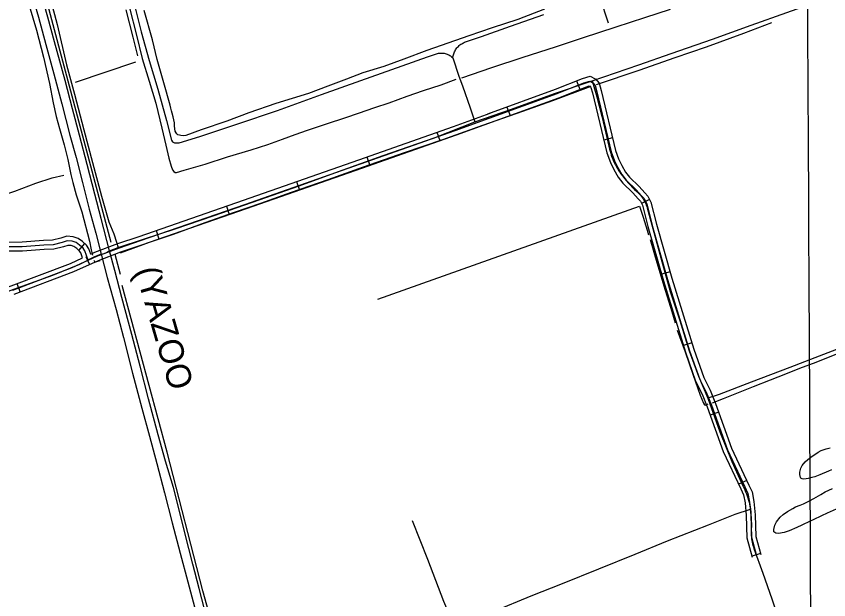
# Model space of a CAD drawing. Extents: x 3419139 to 3457078, y 540382 to 565875.
# Drawn here: x 3441661 to 3444391, y 555835 to 557794 of the extents above; entities that cross this region are included whole.
import ezdxf

# ---------------------------------------------------------------- set-up
doc = ezdxf.new("R2010")
doc.units = 0
for name, color, linetype in [('V-DTCH-CNTR', 7, 'Continuous'), ('V-GRID-MAJR', 7, 'Continuous'), ('V-RAIL-IDEN', 7, 'Continuous'), ('V-RAIL-TRAK', 7, 'Continuous'), ('V-ROAD-CNTR', 7, 'Continuous'), ('V-SITE-VEGE', 7, 'Continuous'), ('V-TOPO-SHOR', 7, 'Continuous')]:
    doc.layers.add(name, color=color, linetype=linetype)

msp = doc.modelspace()

# ---------------------------------------------------------------- linework, layer by layer
at = {"layer": 'V-DTCH-CNTR'}
msp.add_line((3443618.1, 557870.1), (3443650.5, 557772.2), dxfattribs=at)
for points in [[(3441777.6, 557845.8), (3441799.2, 557766.4), (3441829.9, 557631.8), (3441857.3, 557532.3), (3441888.3, 557413.2), (3441917.3, 557303.7), (3441947.7, 557190), (3441972.4, 557104.3), (3441989.3, 557063.9), (3441997.7, 557035.6), (3442003.5, 557017.4)], [(3441946.7, 556995.6), (3441960, 556999.1), (3441975.2, 557006.5), (3442003.5, 557017.4), (3442089.5, 557045.4), (3442195.6, 557080.7), (3442323, 557124.5), (3442454.7, 557169.7), (3442611.9, 557224.7), (3442744.2, 557273.3), (3442894.7, 557326.7), (3443068.6, 557387.4), (3443201.7, 557439.5), (3443325.8, 557482.9), (3443470.2, 557534.6), (3443596.8, 557577.9), (3443753.3, 557630.8), (3443861.8, 557669.1), (3444000.5, 557717.4), (3444130, 557764.5), (3444250.4, 557807.1), (3444376.9, 557852.4)], [(3442029.1, 557816.5), (3442052.9, 557724.4), (3442068.8, 557661.8)], [(3442057.8, 557836.5), (3442081.3, 557742), (3442108.4, 557645.9), (3442136.8, 557549.5), (3442166, 557444.6), (3442183.2, 557377.8), (3442185.9, 557372.6), (3442193.2, 557369.2), (3442208.7, 557369.2), (3442277.7, 557390.3), (3442406.3, 557433.4), (3442539.5, 557478.1), (3442686.6, 557531.8), (3442819.5, 557579.2), (3442958.2, 557628.4), (3443043, 557657.7), (3443070.1, 557667), (3443073.2, 557668.2), (3443076.3, 557669.2), (3443079.6, 557669.9), (3443082.8, 557670.5), (3443086.1, 557670.8), (3443089.4, 557671), (3443092.7, 557670.9), (3443096, 557670.6), (3443099.3, 557670.1), (3443102.5, 557669.4), (3443105.7, 557668.5), (3443108.8, 557667.4), (3443111.8, 557666.1), (3443114.8, 557664.6), (3443117.6, 557662.9), (3443120.4, 557661), (3443123, 557659), (3443125.4, 557656.8), (3443127.8, 557654.5), (3443128.3, 557658.1), (3443129, 557661.7), (3443129.9, 557665.2), (3443131.1, 557668.7), (3443132.4, 557672.1), (3443133.9, 557675.4), (3443135.6, 557678.7), (3443137.5, 557681.8), (3443139.5, 557684.8), (3443141.7, 557687.8), (3443144.1, 557690.5), (3443146.7, 557693.2), (3443149.3, 557695.7), (3443152.1, 557698), (3443155.1, 557700.2), (3443158.1, 557702.2), (3443161.3, 557704), (3443164.6, 557705.7), (3443167.9, 557707.2), (3443171.3, 557708.4), (3443224.9, 557726.8), (3443322.2, 557760.9), (3443434.1, 557800.2)], [(3443127.8, 557654.5), (3443148.9, 557593), (3443161, 557560.8), (3443186, 557487.2), (3443201.7, 557439.5)], [(3446815.2, 557599.5), (3446797.2, 557589.6), (3446777.3, 557579), (3446698.4, 557544.7), (3446514.6, 557476.8), (3446380.5, 557424.6), (3446206.2, 557360.7), (3446051, 557301), (3445867.7, 557230.8), (3445767.2, 557193.6), (3445740.6, 557184.2), (3445713.2, 557174.3), (3445676.9, 557161.3), (3445526, 557099.7), (3445321.9, 557023.5), (3445154.6, 556961.5), (3444947.8, 556881.7), (3444741, 556800.8), (3444498.7, 556706.9), (3444344.3, 556646.8)], [(3443596.8, 557577.9), (3443612.5, 557523.5), (3443628.4, 557458.8), (3443646.2, 557382.6), (3443654.9, 557348.3), (3443656.6, 557341.4), (3443658.5, 557334.5), (3443660.6, 557327.8), (3443662.9, 557321.1), (3443665.4, 557314.4), (3443668.1, 557307.9), (3443671.1, 557301.4), (3443674.2, 557295.1), (3443677.6, 557288.8), (3443681.2, 557282.7), (3443684.9, 557276.7), (3443688.8, 557270.8), (3443693, 557265), (3443698.9, 557257.1), (3443705.1, 557249.3), (3443711.5, 557241.7), (3443718, 557234.2), (3443724.7, 557226.9), (3443731.6, 557219.7), (3443738.6, 557212.7), (3443745.9, 557205.9), (3443753.2, 557199.3), (3443756.5, 557195.9), (3443759.6, 557192.4), (3443762.5, 557188.8), (3443765.3, 557185), (3443767.9, 557181.2), (3443770.3, 557177.2), (3443772.5, 557173), (3443774.6, 557168.8), (3443776.4, 557164.6), (3443778.1, 557160.2), (3443779.5, 557155.7), (3443780.7, 557151.2), (3443803.6, 557069.2), (3443830.1, 556971.1), (3443858.7, 556870.2), (3443890.4, 556772.7), (3443922.3, 556670.9), (3443953.4, 556585.2), (3443984.5, 556511.4), (3444025.5, 556399.3), (3444065.7, 556299.3), (3444102.2, 556216.9), (3444105.6, 556210.5), (3444108.8, 556203.9), (3444111.8, 556197.3), (3444114.6, 556190.5), (3444117.2, 556183.7), (3444119.5, 556176.8), (3444121.6, 556169.8), (3444123.5, 556162.8), (3444125.2, 556155.7), (3444126.6, 556148.5), (3444127.9, 556139), (3444129, 556129.3)], [(3441946.7, 556995.6), (3441922.1, 556985.3), (3441873.4, 556960.8), (3441783.1, 556923.9), (3441664.8, 556881.1), (3441551.4, 556839.4), (3441423.7, 556794.4), (3441312.1, 556754.6), (3441217.8, 556723.2), (3441199, 556718.1), (3441183.8, 556716.3), (3441163.6, 556719.9)], [(3444344.3, 556646.8), (3444260.4, 556614.6), (3444130, 556565.1), (3444023.1, 556524.6), (3443984.5, 556511.4)], [(3443267.5, 555797), (3443391.2, 555847.7), (3443496.3, 555890), (3443618.8, 555939.2), (3443740.3, 555987.8), (3443849.4, 556032.4), (3443987.7, 556086.5), (3444077, 556122.7), (3444127.9, 556139)], [(3444129, 556129.3), (3444129.9, 556119.7), (3444130.5, 556110.1), (3444130.9, 556100.4), (3444131.1, 556090.7), (3444131.1, 556081), (3444130.9, 556071.4), (3444130.4, 556061.7), (3444130.4, 556056.1), (3444130.6, 556050.6), (3444131.1, 556045), (3444131.7, 556039.5), (3444132.5, 556033.9), (3444133.6, 556028.5), (3444134.8, 556023), (3444136.2, 556017.6), (3444137.8, 556012.3), (3444139.7, 556007), (3444169.5, 555924.4), (3444200.3, 555837.8), (3444229.2, 555751.5)], [(3443134.7, 555743.2), (3443097.9, 555828.8), (3443043.9, 555970.3), (3442993, 556099.6)]]:
    msp.add_lwpolyline(points, dxfattribs=at)
at = {"layer": 'V-GRID-MAJR'}
msp.add_spline([(3444374.2, 545864.2), (3444346.9, 551922.1), (3444319.6, 557983), (3444292.3, 564044), (3444292.3, 564047.1)], degree=3, dxfattribs=at)
at = {"layer": 'V-RAIL-TRAK'}
for points in [[(3441711.8, 557876.8), (3441736.2, 557791.8), (3441761.2, 557699.8), (3441787.3, 557600.8)], [(3442294, 555803.8), (3442276.3, 555872.4), (3442254.7, 555954.9), (3442227.6, 556060.1), (3442209.6, 556132.6), (3442189.2, 556211.5), (3442162.7, 556300.1), (3442138.7, 556388.9), (3442106.2, 556509.4), (3442077.7, 556618.9), (3442050.3, 556726.2), (3442016.7, 556850.3), (3441992.3, 556940.7), (3441975.2, 557006.5), (3441946.4, 557114.8), (3441925.9, 557197), (3441899.8, 557296.8), (3441874.3, 557394.7), (3441850.2, 557483.6), (3441825.6, 557578.8), (3441790.4, 557709), (3441767.9, 557791.5), (3441743.4, 557879.5)], [(3441787.3, 557600.8), (3441814.1, 557500.7), (3441841.7, 557394.7), (3441862.8, 557319.8), (3441883.8, 557235.7), (3441906.7, 557146.7), (3441928.4, 557066.3), (3441946.7, 556995.6), (3441967.4, 556917.2), (3441996.9, 556809.8), (3442021.3, 556715.4), (3442052.5, 556595.5), (3442083.2, 556478.6), (3442109.1, 556384.8), (3442133.4, 556291.9), (3442159.6, 556193.6), (3442185.5, 556093.1), (3442212.2, 555991.1), (3442238.4, 555894.6), (3442260, 555811.4)]]:
    msp.add_lwpolyline(points, dxfattribs=at)
at = {"layer": 'V-ROAD-CNTR'}
for p, q in [((3443543.7, 557577), (3443554.9, 557549.2)), ((3443310.1, 557489.6), (3443320.3, 557461.4)), ((3443075, 557404.9), (3443085, 557376.6)), ((3443664.5, 557385.7), (3443635.3, 557378.7)), ((3442839.2, 557322), (3442849.1, 557293.7)), ((3442603.3, 557239.3), (3442613.2, 557210.9)), ((3442367.3, 557156.8), (3442377.1, 557128.4)), ((3443789.1, 557179.2), (3443762.6, 557165.3)), ((3442131.1, 557075.1), (3442140.9, 557046.7)), ((3441871.7, 557008.3), (3441891.5, 557030.9)), ((3441895.2, 556988.1), (3441907.8, 556960.9)), ((3443858.2, 556936), (3443829.3, 556927.8)), ((3441663.9, 556896.4), (3441674.5, 556868.3)), ((3443931.4, 556697.3), (3443902.8, 556688.5)), ((3444021.5, 556465.2), (3443993.2, 556455.1)), ((3444115.4, 556235.3), (3444088.2, 556222.6)), ((3444162.2, 555989.9), (3444133.3, 555981.8))]:
    msp.add_line(p, q, dxfattribs=at)
for points in [[(3441649.9, 556875.1), (3441849.5, 556950.5), (3441931.7, 556988.4), (3442008.2, 557017), (3442078.7, 557041.1), (3442429.7, 557162.5), (3442817.6, 557298.5), (3443135.7, 557410.3), (3443479, 557535), (3443568.8, 557570.9), (3443588.4, 557576.7), (3443599.1, 557571), (3443605.9, 557562.4), (3443611.8, 557540.8), (3443660.2, 557339.5), (3443671.2, 557309.4), (3443682.7, 557286.5), (3443696.1, 557262.7), (3443710.8, 557243.8), (3443743.7, 557211.9), (3443761.7, 557191.6), (3443770.8, 557181.9), (3443779.8, 557164.9), (3443798.1, 557091.8), (3443849.9, 556910.4), (3443923.8, 556671.2), (3443957.7, 556575), (3443979.4, 556532), (3443997.1, 556488.7), (3444050.8, 556338.8), (3444108.9, 556213.6), (3444119.1, 556192.1), (3444124.6, 556162.2), (3444129.1, 556119.2), (3444131.2, 556044.7), (3444148.7, 555982.3)], [(3443245.7, 557466.2), (3443473.6, 557549), (3443563.9, 557585.1), (3443590.1, 557592.8), (3443606.8, 557583.8)], [(3443607.4, 557584.7), (3443619.5, 557569.3), (3443626.3, 557544.6), (3443674.6, 557343.9), (3443685, 557315.3), (3443695.9, 557293.5), (3443708.6, 557271), (3443722, 557253.9), (3443754.6, 557222.2), (3443772.8, 557201.7), (3443783.1, 557190.7), (3443793.9, 557170.2), (3443812.6, 557095.7), (3443864.2, 556914.7), (3443938, 556675.9), (3443971.5, 556580.9), (3443993.1, 556538.3), (3444011.2, 556494), (3444064.6, 556344.5), (3444122.5, 556220), (3444133.5, 556196.8), (3444139.5, 556164.3), (3444144.1, 556120.2), (3444146.1, 556047), (3444163.2, 555986.4)], [(3441655, 556860.9), (3441855.2, 556936.7), (3441937.5, 556974.6), (3442013.2, 557002.9), (3442083.6, 557026.9), (3442434.6, 557148.3), (3442822.6, 557284.4), (3443140.8, 557396.2), (3443484.3, 557521), (3443573.7, 557556.7), (3443586.7, 557560.6), (3443589.2, 557559.2), (3443592.2, 557555.4), (3443597.3, 557537.1), (3443645.8, 557335.2), (3443657.4, 557303.4), (3443669.4, 557279.5), (3443683.5, 557254.3), (3443699.6, 557233.8), (3443732.9, 557201.5), (3443750.6, 557181.5), (3443758.4, 557173.2), (3443765.7, 557159.5), (3443783.6, 557087.9), (3443835.5, 556906.1), (3443909.6, 556666.5), (3443943.9, 556569.1), (3443965.8, 556525.8), (3443983.1, 556483.3), (3444036.9, 556333.1), (3444095.3, 556207.3), (3444104.7, 556187.5), (3444109.8, 556160), (3444114.1, 556118.2), (3444116.3, 556042.5), (3444134.3, 555978.3)], [(3441911.8, 556995.8), (3441926, 557002.3), (3442003.1, 557031.1), (3442073.9, 557055.3), (3442424.7, 557176.7), (3442812.7, 557312.7), (3443130.7, 557424.4), (3443253.2, 557468.9)], [(3441911.8, 556995.8), (3441905.7, 557012.8), (3441897.4, 557025.7), (3441883.7, 557037.7), (3441869.2, 557048), (3441852.4, 557053.9), (3441830.9, 557055.5), (3441811.6, 557048.9), (3441783.4, 557042), (3441753.1, 557041), (3441681.1, 557035.3), (3441622.7, 557035.1), (3441579.3, 557035.8), (3441531.1, 557028.4), (3441492, 557024.8), (3441424.3, 557001.6), (3441348, 556978.2)], [(3441903.2, 556975.3), (3441892.1, 557006.1), (3441885.9, 557015.9), (3441874.4, 557025.9), (3441862.2, 557034.5), (3441849.3, 557039.1), (3441832.8, 557040.3), (3441815.8, 557034.5), (3441785.5, 557027), (3441754, 557026.1), (3441681.7, 557020.3), (3441622.6, 557020.1), (3441580.3, 557020.8), (3441533, 557013.5), (3441495.1, 557010), (3441428.9, 556987.3), (3441352.4, 556963.8)], [(3441884.4, 556983.2), (3441878.6, 556999.5), (3441874.4, 557006), (3441865.1, 557014.1), (3441855.2, 557021.1), (3441846.2, 557024.3), (3441834.8, 557025.1), (3441820, 557020.1), (3441787.5, 557012.1), (3441754.8, 557011.1), (3441682.3, 557005.3), (3441622.5, 557005.1), (3441581.4, 557005.8), (3441534.8, 556998.6), (3441498.3, 556995.2), (3441433.5, 556973.1), (3441356.8, 556949.5)], [(3441191.6, 556735), (3441395.7, 556804.6), (3441644.8, 556889.2), (3441843.7, 556964.4), (3441884.4, 556983.2)]]:
    msp.add_lwpolyline(points, dxfattribs=at)
at = {"layer": 'V-SITE-VEGE'}
for points in [[(3444297.7, 556242.8), (3444295.8, 556245.5), (3444294.3, 556255.2), (3444294.3, 556263), (3444297.6, 556277.3), (3444301.3, 556286.2), (3444311.4, 556298.6), (3444321.1, 556306.1), (3444335.6, 556317), (3444340.5, 556320.8), (3444356.1, 556330.6), (3444365.9, 556335.8), (3444382.3, 556341.9), (3444395.4, 556345.3)], [(3444400.5, 556271.2), (3444390, 556266.7), (3444360.9, 556254.6), (3444344.1, 556248.2), (3444334.7, 556245.6), (3444322.4, 556242.5), (3444315.3, 556241), (3444307.1, 556240.3), (3444302.2, 556241), (3444297.7, 556242.8)], [(3444415.5, 556139.6), (3444386, 556125.3), (3444366.6, 556116.2), (3444338.6, 556103.4), (3444329.2, 556099.3), (3444301.2, 556085.4), (3444283.7, 556077.4), (3444257.9, 556066.5), (3444241.8, 556061.2), (3444222.8, 556057.4), (3444213.4, 556058.1), (3444206.3, 556063.3), (3444206.2, 556070.8), (3444209.9, 556085.4), (3444215.9, 556096.3), (3444227.8, 556111.7), (3444237.5, 556120.7), (3444252.1, 556131.2), (3444270.4, 556141.7), (3444279.7, 556146.6), (3444294.6, 556152.3), (3444306.2, 556157.2), (3444326, 556167), (3444341, 556175.3), (3444364.1, 556188.8), (3444379.4, 556197.1), (3444403.3, 556208.8)]]:
    msp.add_lwpolyline(points, dxfattribs=at)
at = {"layer": 'V-TOPO-SHOR'}
for p, q in [((3441860, 557572.9), (3442063.2, 557641.6)), ((3442876.5, 556844.4), (3443755.8, 557157)), ((3442012.1, 556926.6), (3441993.7, 556994.4)), ((3442168.5, 556330.1), (3442016.8, 556890.4))]:
    msp.add_line(p, q, dxfattribs=at)
for points in [[(3441979.9, 557035.1), (3441740.8, 557934.3), (3441409.4, 559235.8), (3441400.1, 559271.9)], [(3441705, 557830), (3441729.1, 557748.2), (3441753.5, 557657), (3441773.6, 557568.8), (3441785, 557503.5), (3441795.8, 557458.2), (3441806.4, 557417.8), (3441822.7, 557362.4), (3441835.3, 557313.2), (3441844.9, 557263.3), (3441851.2, 557236.3), (3441862.7, 557194.3), (3441881.4, 557137.8), (3441907.9, 557039), (3441913, 557010.4), (3441917.2, 556991.9)], [(3442041.4, 557822.2), (3442065.8, 557731.1), (3442085, 557653), (3442107.6, 557576.8), (3442130.2, 557502.4), (3442150.6, 557418.9), (3442163.5, 557361.5)], [(3443436.3, 557817.7), (3443346.4, 557783.9), (3443260.9, 557755), (3443181.9, 557728.8), (3443088.9, 557696.6), (3443040.6, 557679.9), (3442963.2, 557650.1), (3442896.7, 557625.7), (3442826.3, 557603.9), (3442771.1, 557583.5), (3442708.7, 557560), (3442643.6, 557535.3), (3442533.9, 557501), (3442443.4, 557470), (3442368.4, 557441.9), (3442282.8, 557412.9), (3442231.1, 557394.3), (3442221.9, 557393), (3442214.9, 557393.8), (3442209.4, 557394.9), (3442204.5, 557396.3), (3442201.5, 557399), (3442198.7, 557402.8), (3442195.7, 557408.8), (3442193.7, 557415.8), (3442193.4, 557426.1), (3442193, 557436), (3442190.8, 557446.6), (3442188.7, 557456.8), (3442185.1, 557468.9), (3442182.6, 557476.6), (3442180.5, 557485.7), (3442178.6, 557495.7), (3442156.9, 557570.6), (3442134.6, 557649.4), (3442119.6, 557715.1), (3442091.3, 557813.7)], [(3443158.7, 557588.1), (3443259, 557622.7), (3443364.3, 557656.7), (3443473.1, 557692), (3443563.9, 557721.8), (3443676.8, 557758.6), (3443773.4, 557790.2), (3443859.1, 557818.5)], [(3443611, 557565.5), (3443754.4, 557613.6), (3443874.7, 557655.6), (3443980.2, 557691.8), (3444105.5, 557737.7), (3444199.5, 557773.6)], [(3442163.5, 557361.5), (3442174, 557317.5), (3442181.4, 557291.5), (3442186.2, 557278.6), (3442190.6, 557272.7), (3442195.1, 557269.9), (3442199.9, 557269.6), (3442225.8, 557277.3), (3442295.8, 557297.8), (3442371.7, 557321.9), (3442451.2, 557346), (3442506.8, 557364), (3442555.4, 557381.5), (3442598, 557397.2), (3442640.2, 557411.8), (3442703.9, 557433), (3442768.7, 557454.7), (3442810.9, 557468.5), (3442865.9, 557488), (3442914.6, 557503.9), (3442974.5, 557526.2), (3443029.8, 557544.9), (3443088.9, 557564), (3443139.6, 557582.7)], [(3442011.7, 556999.8), (3442108.7, 557035.5), (3442189.6, 557062.6), (3442295.7, 557101.3), (3442395.1, 557136), (3442482.7, 557166.4), (3442586.1, 557203.3), (3442708.9, 557245.8), (3442828.4, 557288.4), (3442965.4, 557337.3), (3443094.8, 557380.2), (3443229.5, 557428.5), (3443363.3, 557476.2), (3443464.1, 557511.6), (3443593.4, 557559.1)], [(3441156.6, 557026.5), (3441226.1, 557056.9), (3441295.6, 557081.2), (3441375.8, 557109.5), (3441444.2, 557134), (3441505.7, 557154.8), (3441577.9, 557180.8), (3441656.6, 557207.2), (3441727, 557233.4), (3441782.1, 557251.3), (3441821.7, 557260.4)], [(3443755.8, 557157), (3443767.5, 557119.9), (3443780.8, 557076.4), (3443785.6, 557060.9)], [(3443791.1, 557044.5), (3443813.7, 556966.9), (3443841.1, 556875.1), (3443864, 556802.4), (3443874.6, 556764.7)], [(3441921.7, 556975.1), (3441924.1, 556970.9), (3441928.7, 556969.6), (3441943, 556973.9)], [(3444348.9, 556632.4), (3444549.3, 556713), (3444677.7, 556758.2), (3444839.1, 556818.4), (3445006.8, 556886.3), (3445149.9, 556939.4)], [(3443881.5, 556740.7), (3443908.4, 556668), (3443935.6, 556589.6), (3443958.8, 556521.8), (3443970, 556495.6), (3443973.3, 556489.8), (3443977.2, 556488.3), (3443986.4, 556492.5)], [(3444000.4, 556496.1), (3444037.8, 556510.6), (3444082.2, 556529.1), (3444137.8, 556551.4), (3444195.3, 556572.9), (3444246.4, 556593.1), (3444293.5, 556612.1), (3444348.9, 556632.4)], [(3442398.4, 555471.6), (3442288.2, 555864.7), (3442168.5, 556330.1)]]:
    msp.add_lwpolyline(points, dxfattribs=at)

# ---------------------------------------------------------------- texts
at = {"layer": 'V-RAIL-IDEN'}
msp.add_text('(YAZOO', height=83, rotation=286.2748, dxfattribs=at).set_placement((3442060, 556941.1))

doc.saveas('drawing.dxf')
